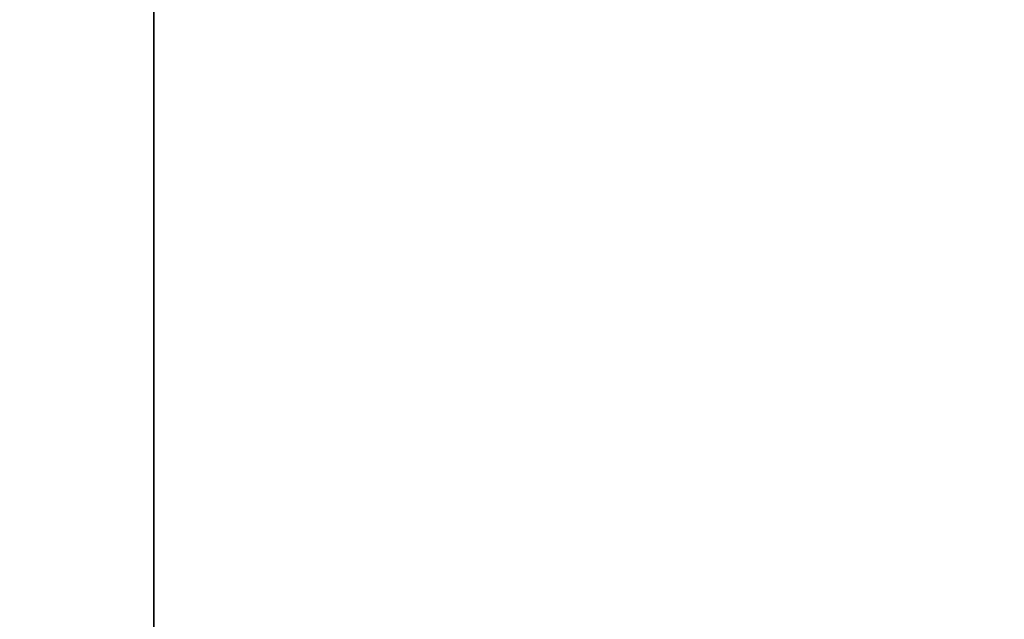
# Model space of a CAD drawing. Extents: x 0 to 80, y 0 to 80.
# Tile 607 of 656: x 9.73765 to 9.74403, y 35.41451 to 35.4184. Entities that reach past the tile are written whole.
import ezdxf

# ---------------------------------------------------------------- set-up
doc = ezdxf.new("R2010")
doc.units = 0
doc.header["$LTSCALE"] = 25.4
doc.layers.get('0').update_dxf_attribs({"color": 13, "linetype": 'CONTINUOUS'})

# ---------------------------------------------------------------- blocks, each defined once
blk = doc.blocks.new('ORBIT-I-KINKIET-20-7806-78')
at = {"color": 7}
blk.add_line((26.1351299, 35.7683601, 345.893158), (26.1351299, 35.64608, 345.893158), dxfattribs=at)
blk.add_line((26.1351299, 35.7683601, 345.893158), (26.1351299, 35.64608, 345.893158), dxfattribs=at)
mesh = blk.add_polyface(dxfattribs=at)
corners = [(26.4027424, 35.64608, 302.3838806), (25.6784382, 35.7683601, 302.7523499), (26.4027424, 35.7683601, 302.3838806)]
mesh.append_faces([[corners[k] for k in face] for face in [(0, 1, 2)]], dxfattribs={"color": 7})
mesh = blk.add_polyface(dxfattribs=at)
corners = [(26.4027424, 35.64608, 302.3838806), (25.6784382, 35.64608, 302.7523499), (25.6784382, 35.7683601, 302.7523499)]
mesh.append_faces([[corners[k] for k in face] for face in [(0, 1, 2)]], dxfattribs={"color": 7})
mesh = blk.add_polyface(dxfattribs=at)
corners = [(26.0152035, 35.7683601, 345.0435486), (26.0152035, 35.64608, 345.0435486), (26.1351299, 35.7683601, 345.893158)]
mesh.append_faces([[corners[k] for k in face] for face in [(0, 1, 2)]], dxfattribs={"color": 7})
mesh = blk.add_polyface(dxfattribs=at)
corners = [(26.1351299, 35.7683601, 345.893158), (26.0152035, 35.64608, 345.0435486), (26.1351299, 35.64608, 345.893158)]
mesh.append_faces([[corners[k] for k in face] for face in [(0, 1, 2)]], dxfattribs={"color": 7})
mesh = blk.add_polyface(dxfattribs=at)
corners = [(26.884285, 35.7683601, 346.2462769), (26.1351299, 35.64608, 345.893158), (26.884285, 35.64608, 346.2462769)]
mesh.append_faces([[corners[k] for k in face] for face in [(0, 1, 2)]], dxfattribs={"color": 7})
mesh = blk.add_polyface(dxfattribs=at)
corners = [(26.884285, 35.7683601, 346.2462769), (26.1351299, 35.7683601, 345.893158), (26.1351299, 35.64608, 345.893158)]
mesh.append_faces([[corners[k] for k in face] for face in [(0, 1, 2)]], dxfattribs={"color": 7})

msp = doc.modelspace()

# ---------------------------------------------------------------- block references
at = {"color": 0}
msp.add_blockref('ORBIT-I-KINKIET-20-7806-78', (-16.3966141, -0.3460782, -57.5), dxfattribs=at)

doc.saveas('drawing.dxf')
